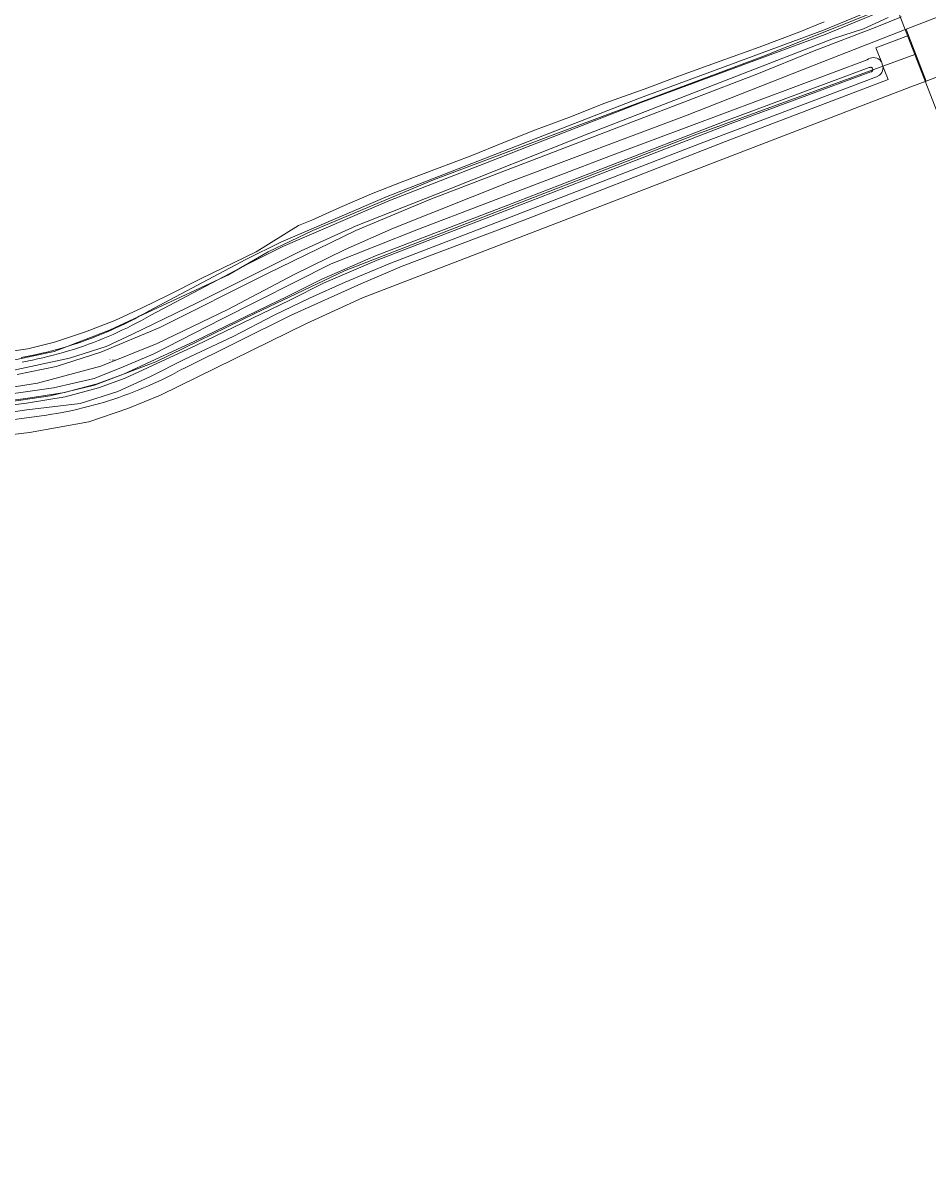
# Model space of a CAD drawing. Header units: metres. Extents: x 250001 to 257773, y 598992 to 609118.
# Tile 272 of 656: x 253660 to 253866, y 600720 to 600983. Entities that reach past the tile are written whole.
import ezdxf
from ezdxf.enums import TextEntityAlignment as Align
from ezdxf.lldxf.tags import DXFTag

# ---------------------------------------------------------------- set-up
doc = ezdxf.new("R2010")
doc.units = ezdxf.units.M
for name, color, linetype, lineweight in [('B-WE-GR-BOUWLAND-GV', 252, 'Continuous', 13), ('B-WE-GR-GROENVOORZIENING-GV', 252, 'Continuous', 18), ('B-WE-KG-GRENS_PERCEEL-G', 150, 'KG-PERCEEL', 18), ('B-WE-KG-GRENS_PERCEEL-S', 150, 'Continuous', 25), ('B-WE-OG-WATER-GV', 252, 'Continuous', 18), ('B-WE-OG-WATER_SLOOT-GV', 252, 'Continuous', 18), ('B-WE-VH-VERHARDING_GESLOTEN-GV', 252, 'Continuous', 18), ('B-WE-VH-VERHARDING_OPEN-GV', 252, 'Continuous', 18), ('X-XX-AL-REFERENTIE-G', 7, 'Continuous', 18)]:
    doc.layers.add(name, color=color, linetype=linetype, lineweight=lineweight)
doc.styles.add('NLCS-ISO', font='NLCS-ISO.ttf')
doc.styles.get("Standard").update_dxf_attribs({"font": 'NLCS-ISO.ttf'})
tags = doc.linetypes.add('KG-PERCEEL', pattern='A,5.5,-2,["P",Standard,S=1.8,R=0,X=-0.5,Y=-0.9],-2,5.5,-2,[5,NLCS.SHX,S=0.75,R=0,X=0,Y=0],-2', length=19).pattern_tags.tags
tags[6] = DXFTag(74, 10)

# ---------------------------------------------------------------- blocks, each defined once
blk = doc.blocks.new('SKG-PERCEELNUMMER-SO')
at = {"style": 'NLCS-ISO', "oblique": 10, "flags": 1}
blk.add_attdef('GEMEENTECODE', text='', height=1.8, dxfattribs=at).set_placement((0, 2.6), align=Align.MIDDLE_CENTER)
at = {"style": 'NLCS-ISO', "oblique": 10}
blk.add_attdef('SECTIE', text='', height=1.8, dxfattribs=at).set_placement((-0.5, 0), align=Align.MIDDLE_RIGHT)
blk.add_attdef('PERCEELNUMMER', text='', height=1.8, dxfattribs=at).set_placement((0.5, 0), align=Align.MIDDLE_LEFT)
blk = doc.blocks.new('BS2021-132-Xref-KAD-20210617')
at = {"layer": 'B-WE-KG-GRENS_PERCEEL-G', "flags": 128}
for points in [[(253551.34, 600915.939), (253555.484, 600913.012), (253563.186, 600911.086), (253599.774, 600903.865), (253613.254, 600902.902), (253631.066, 600903.865), (253656.098, 600905.79), (253667.17, 600908.197), (253679.688, 600913.012), (253700.388, 600922.64), (253706.646, 600925.528), (253715.794, 600930.824), (253725.904, 600935.638), (253753.344, 600947.192), (253784.154, 600958.746), (253827.962, 600975.113), (253858.294, 600987.15)], [(253858.294, 600987.15), (253862.76, 600975.648)], [(253862.76, 600975.648), (253812.556, 600957.301), (253733.124, 600926.491), (253712.906, 600916.863), (253690.278, 600905.79), (253676.318, 600900.495), (253666.208, 600898.088), (253643.582, 600894.718), (253623.362, 600892.792), (253612.29, 600890.867), (253603.144, 600891.348), (253581.962, 600896.644), (253563.186, 600901.939), (253553.968, 600903.062)], [(253862.76, 600975.648), (253962.152, 600719.694)]]:
    blk.add_lwpolyline(points, dxfattribs=at)
at = {"layer": 'B-WE-KG-GRENS_PERCEEL-S', "xscale": 0.2, "yscale": 0.2, "zscale": 0.2}
blk.add_blockref('SKG-PERCEELNUMMER-SO', (253680.175, 600906.275), dxfattribs=at).add_auto_attribs({'PERCEELNUMMER': '287', 'SECTIE': 'M'})
blk = doc.blocks.new('BS2021-132-Xref-BGT-GRIJS-20210617-aangepast')
at = {"layer": 'B-WE-GR-BOUWLAND-GV', "flags": 128}
for points in [[(253654.833, 600907.858), (253661.182, 600908.744), (253667.229, 600910.256), (253674.295, 600912.601), (253680.931, 600915.207), (253687.141, 600918.082), (253693.066, 600920.963), (253700.386, 600924.67), (253713.017, 600930.806), (253722.665, 600936.797), (253725.71, 600938.012), (253732.07, 600940.879), (253739.248, 600943.971), (253746.58, 600946.885), (253754.071, 600949.648), (253762.065, 600952.665), (253769.11, 600955.569), (253776.537, 600958.516), (253784.705, 600961.57), (253792.05, 600964.484), (253801.23, 600967.782), (253809.507, 600970.895), (253818.468, 600974.134), (253827.364, 600977.324), (253836.604, 600980.774), (253842.153, 600983.093)], [(253868.622, 600970.894), (253865.297, 600969.615), (253861.854, 600968.291), (253737.197, 600920.355), (253724.497, 600914.534), (253691.292, 600898.262), (253683.883, 600895.22), (253675.02, 600892.177), (253661.563, 600889.723), (253613.372, 600883.975), (253605.302, 600883.975), (253598.291, 600884.901), (253559.926, 600894.029), (253551.592, 600895.617), (253546.168, 600895.484), (253527.405, 600890.892), (253526.628, 600893.167), (253524.561, 600892.476), (253477.461, 600875.946), (253419.993, 600855.051)]]:
    blk.add_lwpolyline(points, dxfattribs=at)
at = {"layer": 'B-WE-GR-GROENVOORZIENING-GV', "flags": 128}
for points in [[(253658.746, 600902.949), (253667.569, 600904.76), (253677.78, 600907.989), (253691.134, 600913.586), (253715.62, 600925.856), (253735.671, 600935.631), (253752.532, 600942.731), (253782.998, 600954.378), (253826.86, 600971.196), (253839.479, 600976.328), (253854.134, 600981.964), (253859.732, 600984.181)], [(253856.638, 600984.052), (253851.091, 600981.524), (253844.257, 600979.288), (253788.679, 600957.699), (253754.062, 600943.94), (253735.744, 600936.744), (253723.306, 600931.006), (253699.665, 600919.19), (253684.952, 600912.114), (253678.996, 600909.335), (253670.665, 600906.624), (253656.884, 600903.689)], [(253871.946, 600985.699), (253860.804, 600981.374), (253861.33, 600980), (253865.297, 600969.615), (253868.622, 600970.894)], [(253641.593, 600890.529), (253665.386, 600893.705), (253666.582, 600893.89), (253667.776, 600894.092), (253668.967, 600894.309), (253670.155, 600894.542), (253671.34, 600894.79), (253672.522, 600895.054), (253673.699, 600895.334), (253674.874, 600895.63), (253676.043, 600895.94), (253677.209, 600896.267), (253678.371, 600896.608), (253679.528, 600896.965), (253680.68, 600897.337), (253681.827, 600897.725), (253682.968, 600898.127), (253684.105, 600898.545), (253685.235, 600898.977), (253686.36, 600899.425), (253687.479, 600899.887), (253688.592, 600900.364), (253689.698, 600900.856), (253690.798, 600901.362), (253691.891, 600901.883), (253692.977, 600902.418), (253694.055, 600902.968), (253695.127, 600903.531), (253696.191, 600904.109), (253696.459, 600904.258), (253721.034, 600916.423), (253736.814, 600923.507), (253746.194, 600927.562), (253773.505, 600937.871), (253799.155, 600947.837), (253819.723, 600955.899), (253856.707, 600969.969), (253855.5, 600973.029), (253855.526, 600972.683), (253855.487, 600972.296), (253855.382, 600971.921), (253855.213, 600971.57), (253854.986, 600971.254), (253854.707, 600970.981), (253854.031, 600970.601), (253814.214, 600955.493), (253769.671, 600938.219), (253743.447, 600928.151), (253733.288, 600923.886), (253725.168, 600920.305), (253717.134, 600916.391), (253707.86, 600911.55), (253696.843, 600906.411), (253688.914, 600902.431), (253681.642, 600899.105), (253673.088, 600896.376), (253660.904, 600894.911), (253643.117, 600892.284)], [(253633.912, 600895.237), (253666.991, 600899.88), (253676.213, 600902.022), (253682.859, 600904.647), (253689.658, 600907.566), (253705.197, 600915.528), (253730.094, 600928.062), (253749.967, 600935.986), (253795.183, 600953.221), (253851.878, 600974.448), (253852.2, 600974.666), (253852.556, 600974.825), (253852.934, 600974.92), (253853.322, 600974.949), (253853.709, 600974.909), (253854.084, 600974.803), (253854.435, 600974.633), (253854.75, 600974.405), (253855.022, 600974.126), (253855.13, 600973.967), (253853.874, 600977.151), (253861.33, 600980), (253860.804, 600981.374), (253842.016, 600974.081), (253810.966, 600961.888), (253771.06, 600946.9), (253744.225, 600936.159), (253733.313, 600931.324), (253721.678, 600925.696), (253706.59, 600917.739), (253690.569, 600909.959), (253677.778, 600904.815), (253663.398, 600900.984), (253646.111, 600898.218)]]:
    blk.add_lwpolyline(points, dxfattribs=at)
at = {"layer": 'B-WE-OG-WATER-GV', "flags": 128}
for points in [[(253856.117, 600987.034), (253842.01, 600981.194), (253800.196, 600965.702), (253742.788, 600943.388), (253718.694, 600932.976), (253710.725, 600929.036), (253688.578, 600917.321), (253687.544, 600916.734), (253686.502, 600916.159), (253685.453, 600915.6), (253684.396, 600915.054), (253683.332, 600914.522), (253682.26, 600914.005), (253681.183, 600913.503), (253680.098, 600913.015), (253679.007, 600912.541), (253677.909, 600912.082), (253676.806, 600911.638), (253675.696, 600911.209), (253674.581, 600910.795), (253673.461, 600910.396), (253672.335, 600910.012), (253671.204, 600909.643), (253670.068, 600909.29), (253668.928, 600908.952), (253667.783, 600908.629), (253666.634, 600908.321), (253665.481, 600908.029), (253664.324, 600907.753), (253663.163, 600907.492), (253661.999, 600907.247), (253660.832, 600907.017), (253659.662, 600906.804)], [(253659.845, 600905.762), (253661.029, 600905.979), (253662.21, 600906.211), (253663.388, 600906.459), (253664.563, 600906.723), (253665.734, 600907.003), (253666.9, 600907.298), (253668.063, 600907.609), (253669.222, 600907.936), (253670.376, 600908.278), (253671.525, 600908.636), (253672.669, 600909.009), (253673.809, 600909.398), (253674.943, 600909.802), (253676.071, 600910.22), (253677.194, 600910.655), (253678.31, 600911.104), (253679.421, 600911.568), (253680.525, 600912.047), (253681.623, 600912.541), (253682.714, 600913.05), (253683.798, 600913.573), (253684.875, 600914.111), (253685.944, 600914.663), (253687.006, 600915.23), (253688.06, 600915.811), (253689.087, 600916.394), (253711.207, 600928.095), (253719.138, 600932.016), (253743.189, 600942.41), (253800.571, 600964.713), (253842.396, 600980.21), (253856.522, 600986.057)], [(253646.63, 600894.644), (253660.832, 600896.442), (253669.683, 600897.849), (253677.19, 600899.873), (253683.275, 600902.066), (253699.528, 600909.573), (253720.691, 600919.835), (253728.377, 600923.675), (253740.554, 600928.951), (253770.608, 600940.482), (253791.776, 600948.67), (253820.781, 600959.871), (253852.726, 600971.714), (253852.78, 600971.723), (253852.867, 600971.751), (253852.948, 600971.794), (253853.02, 600971.85), (253853.081, 600971.918), (253853.129, 600971.996), (253853.163, 600972.08), (253853.181, 600972.17), (253853.184, 600972.261), (253853.171, 600972.351), (253853.142, 600972.438), (253853.099, 600972.518), (253853.042, 600972.589), (253852.974, 600972.65), (253852.896, 600972.698), (253852.811, 600972.731), (253852.722, 600972.749), (253852.63, 600972.751), (253852.54, 600972.737), (253852.454, 600972.708), (253852.374, 600972.664), (253820.422, 600960.819), (253791.41, 600949.616), (253770.243, 600941.428), (253740.171, 600929.89), (253727.949, 600924.594), (253720.243, 600920.745), (253699.095, 600910.49), (253682.89, 600903.005), (253676.885, 600900.841), (253669.471, 600898.841), (253660.689, 600897.445), (253646.502, 600895.65)]]:
    blk.add_lwpolyline(points, dxfattribs=at)
at = {"layer": 'B-WE-OG-WATER_SLOOT-GV', "flags": 128}
for points in [[(253842.153, 600983.093), (253836.604, 600980.774), (253827.364, 600977.324), (253818.468, 600974.134), (253809.507, 600970.895), (253801.23, 600967.782), (253792.05, 600964.484), (253784.705, 600961.57), (253776.537, 600958.516), (253769.11, 600955.569), (253762.065, 600952.665), (253754.071, 600949.648), (253746.58, 600946.885), (253739.248, 600943.971), (253732.07, 600940.879), (253725.71, 600938.012), (253722.665, 600936.797), (253713.017, 600930.806), (253700.386, 600924.67), (253693.066, 600920.963), (253687.141, 600918.082), (253680.931, 600915.207), (253674.295, 600912.601), (253667.229, 600910.256), (253661.182, 600908.744), (253654.833, 600907.858)], [(253656.884, 600903.689), (253670.665, 600906.624), (253678.996, 600909.335), (253684.952, 600912.114), (253699.665, 600919.19), (253723.306, 600931.006), (253735.744, 600936.744), (253754.062, 600943.94), (253788.679, 600957.699), (253844.257, 600979.288), (253851.091, 600981.524), (253856.638, 600984.052)], [(253856.522, 600986.057), (253842.396, 600980.21), (253800.571, 600964.713), (253743.189, 600942.41), (253719.138, 600932.016), (253711.207, 600928.095), (253689.087, 600916.394), (253688.06, 600915.811), (253687.006, 600915.23), (253685.944, 600914.663), (253684.875, 600914.111), (253683.798, 600913.573), (253682.714, 600913.05), (253681.623, 600912.541), (253680.525, 600912.047), (253679.421, 600911.568), (253678.31, 600911.104), (253677.194, 600910.655), (253676.071, 600910.22), (253674.943, 600909.802), (253673.809, 600909.398), (253672.669, 600909.009), (253671.525, 600908.636), (253670.376, 600908.278), (253669.222, 600907.936), (253668.063, 600907.609), (253666.9, 600907.298), (253665.734, 600907.003), (253664.563, 600906.723), (253663.388, 600906.459), (253662.21, 600906.211), (253661.029, 600905.979), (253659.845, 600905.762)], [(253659.662, 600906.804), (253660.832, 600907.017), (253661.999, 600907.247), (253663.163, 600907.492), (253664.324, 600907.753), (253665.481, 600908.029), (253666.634, 600908.321), (253667.783, 600908.629), (253668.928, 600908.952), (253670.068, 600909.29), (253671.204, 600909.643), (253672.335, 600910.012), (253673.461, 600910.396), (253674.581, 600910.795), (253675.696, 600911.209), (253676.806, 600911.638), (253677.909, 600912.082), (253679.007, 600912.541), (253680.098, 600913.015), (253681.183, 600913.503), (253682.26, 600914.005), (253683.332, 600914.522), (253684.396, 600915.054), (253685.453, 600915.6), (253686.502, 600916.159), (253687.544, 600916.734), (253688.578, 600917.321), (253710.725, 600929.036), (253718.694, 600932.976), (253742.788, 600943.388), (253800.196, 600965.702), (253842.01, 600981.194), (253856.117, 600987.034)], [(253643.117, 600892.284), (253660.904, 600894.911), (253673.088, 600896.376), (253681.642, 600899.105), (253688.914, 600902.431), (253696.843, 600906.411), (253707.86, 600911.55), (253717.134, 600916.391), (253725.168, 600920.305), (253733.288, 600923.886), (253743.447, 600928.151), (253769.671, 600938.219), (253814.214, 600955.493), (253854.031, 600970.601), (253854.707, 600970.981), (253854.986, 600971.254), (253855.213, 600971.57), (253855.382, 600971.921), (253855.487, 600972.296), (253855.526, 600972.683), (253855.5, 600973.029), (253855.13, 600973.967), (253855.022, 600974.126), (253854.75, 600974.405), (253854.435, 600974.633), (253854.084, 600974.803), (253853.709, 600974.909), (253853.322, 600974.949), (253852.934, 600974.92), (253852.556, 600974.825), (253852.2, 600974.666), (253851.878, 600974.448), (253795.183, 600953.221), (253749.967, 600935.986), (253730.094, 600928.062), (253705.197, 600915.528), (253689.658, 600907.566), (253682.859, 600904.647), (253676.213, 600902.022), (253666.991, 600899.88), (253633.912, 600895.237)], [(253646.502, 600895.65), (253660.689, 600897.445), (253669.471, 600898.841), (253676.885, 600900.841), (253682.89, 600903.005), (253699.095, 600910.49), (253720.243, 600920.745), (253727.949, 600924.594), (253740.171, 600929.89), (253770.243, 600941.428), (253791.41, 600949.616), (253820.422, 600960.819), (253852.374, 600972.664), (253852.454, 600972.708), (253852.54, 600972.737), (253852.63, 600972.751), (253852.722, 600972.749), (253852.811, 600972.731), (253852.896, 600972.698), (253852.974, 600972.65), (253853.042, 600972.589), (253853.099, 600972.518), (253853.142, 600972.438), (253853.171, 600972.351), (253853.184, 600972.261), (253853.181, 600972.17), (253853.163, 600972.08), (253853.129, 600971.996), (253853.081, 600971.918), (253853.02, 600971.85), (253852.948, 600971.794), (253852.867, 600971.751), (253852.78, 600971.723), (253852.726, 600971.714), (253820.781, 600959.871), (253791.776, 600948.67), (253770.608, 600940.482), (253740.554, 600928.951), (253728.377, 600923.675), (253720.691, 600919.835), (253699.528, 600909.573), (253683.275, 600902.066), (253677.19, 600899.873), (253669.683, 600897.849), (253660.832, 600896.442), (253646.63, 600894.644)]]:
    blk.add_lwpolyline(points, dxfattribs=at)
at = {"layer": 'B-WE-VH-VERHARDING_GESLOTEN-GV', "flags": 128}
for points in [[(253859.732, 600984.181), (253854.134, 600981.964), (253839.479, 600976.328), (253826.86, 600971.196), (253782.998, 600954.378), (253752.532, 600942.731), (253735.671, 600935.631), (253715.62, 600925.856), (253691.134, 600913.586), (253677.78, 600907.989), (253667.569, 600904.76), (253658.746, 600902.949)], [(253646.111, 600898.218), (253663.398, 600900.984), (253677.778, 600904.815), (253690.569, 600909.959), (253706.59, 600917.739), (253721.678, 600925.696), (253733.313, 600931.324), (253744.225, 600936.159), (253771.06, 600946.9), (253810.966, 600961.888), (253842.016, 600974.081), (253860.804, 600981.374), (253871.946, 600985.699)]]:
    blk.add_lwpolyline(points, dxfattribs=at)
at = {"layer": 'B-WE-VH-VERHARDING_OPEN-GV', "flags": 128}
blk.add_lwpolyline([(253613.372, 600883.975), (253661.563, 600889.723), (253675.02, 600892.177), (253683.883, 600895.22), (253691.292, 600898.262), (253724.497, 600914.534), (253737.197, 600920.355), (253861.854, 600968.291), (253865.297, 600969.615), (253861.33, 600980), (253853.874, 600977.151), (253855.13, 600973.967), (253855.5, 600973.029), (253856.707, 600969.969), (253819.723, 600955.899), (253799.155, 600947.837), (253773.505, 600937.871), (253746.194, 600927.562), (253736.814, 600923.507), (253721.034, 600916.423), (253696.459, 600904.258), (253696.191, 600904.109), (253695.127, 600903.531), (253694.055, 600902.968), (253692.977, 600902.418), (253691.891, 600901.883), (253690.798, 600901.362), (253689.698, 600900.856), (253688.592, 600900.364), (253687.479, 600899.887), (253686.36, 600899.425), (253685.235, 600898.977), (253684.105, 600898.545), (253682.968, 600898.127), (253681.827, 600897.725), (253680.68, 600897.337), (253679.528, 600896.965), (253678.371, 600896.608), (253677.209, 600896.267), (253676.043, 600895.94), (253674.874, 600895.63), (253673.699, 600895.334), (253672.522, 600895.054), (253671.34, 600894.79), (253670.155, 600894.542), (253668.967, 600894.309), (253667.776, 600894.092), (253666.582, 600893.89), (253665.386, 600893.705), (253641.593, 600890.529)], dxfattribs=at)

msp = doc.modelspace()

# ---------------------------------------------------------------- block references
at = {"layer": 'X-XX-AL-REFERENTIE-G'}
for name in ['BS2021-132-Xref-BGT-GRIJS-20210617-aangepast', 'BS2021-132-Xref-KAD-20210617']:
    msp.add_blockref(name, (0, 0), dxfattribs=at)

doc.saveas('drawing.dxf')
